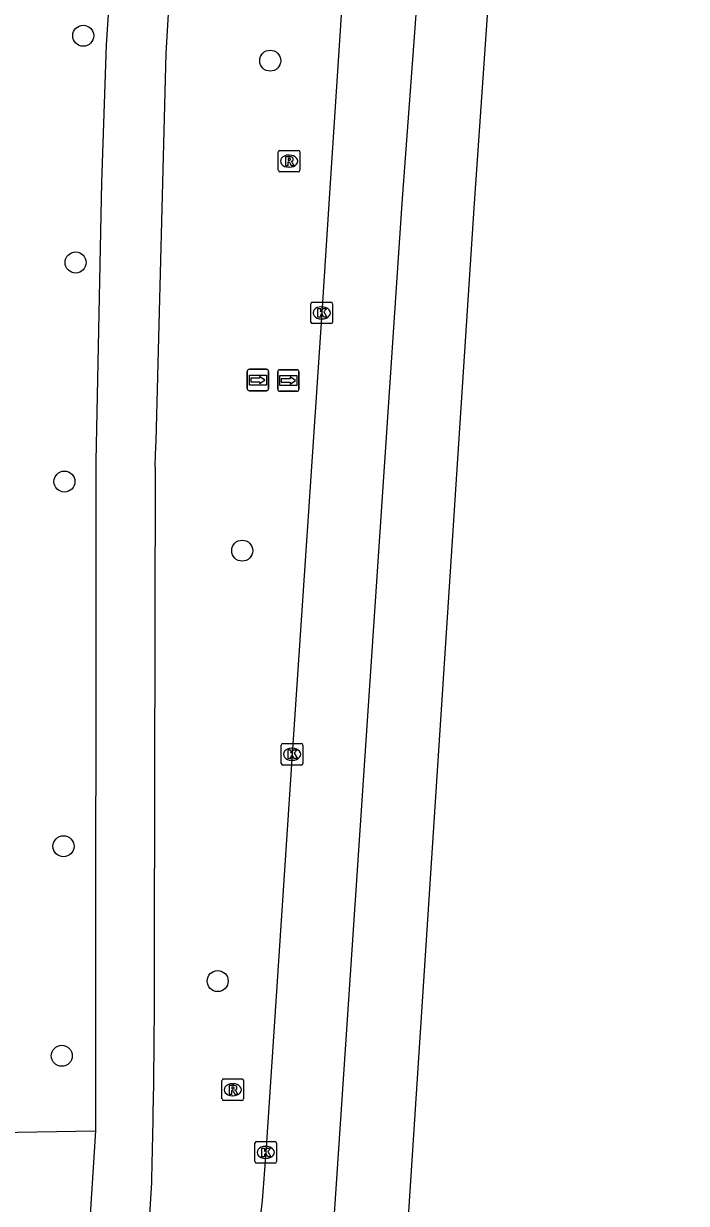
# Model space of a CAD drawing. Extents: x 161084 to 161928, y 385355 to 386522.
# Drawn here: x 161857.1 to 161887.9, y 385809 to 385863.9 of the extents above; entities that cross this region are included whole.
import ezdxf

# ---------------------------------------------------------------- set-up
doc = ezdxf.new("R2010")
doc.units = 0
for name, color, linetype in [('IMGEO_Berm_groen', 7, 'Continuous'), ('IMGEO_Boom', 7, 'Continuous'), ('IMGEO_Fietspad_gesloten', 7, 'Continuous'), ('IMGEO_Kolk', 7, 'Continuous'), ('IMGEO_Rijbaan_regionaal_gesloten', 7, 'Continuous'), ('IMGEO_Rioolput', 7, 'Continuous'), ('IMGEO_Wegwijzer', 7, 'Continuous')]:
    doc.layers.add(name, color=color, linetype=linetype)

msp = doc.modelspace()

# ---------------------------------------------------------------- linework, layer by layer
at = {"layer": 'IMGEO_Berm_groen'}
msp.add_lwpolyline([(161847.005, 385811.781), (161849.504, 385812.222), (161860.421, 385812.4)], dxfattribs=at)
at = {"layer": 'IMGEO_Boom'}
for centre in [(161859.849, 385863.289), (161868.545, 385862.13), (161859.495, 385852.753), (161858.976, 385842.573), (161867.242, 385839.362), (161858.932, 385825.627), (161866.103, 385819.363), (161858.853, 385815.89)]:
    msp.add_circle(centre, 0.489, dxfattribs=at)
at = {"layer": 'IMGEO_Fietspad_gesloten'}
for points in [[(161869.97, 386000), (161860.914, 385862.863), (161860.697, 385856.475), (161860.437, 385843.514), (161860.421, 385812.4)], [(161863.707, 385862.465), (161865.295, 385889.362), (161872.841, 386000.002)], [(161863.163, 385820.873), (161863.203, 385843.252)], [(161860.421, 385812.4), (161858.833, 385787.509)], [(161860.702, 385770.917), (161861.307, 385779.966), (161862.547, 385801.998), (161863.033, 385810.009)]]:
    msp.add_lwpolyline(points, dxfattribs=at)
for centre, radius, start, end in [((133354.478, 386600.713), 28518.785, 358.4780414, 358.5166547), ((161513.197, 385819.628), 349.968, 358.42501, 0.20384)]:
    msp.add_arc(centre, radius, start, end, dxfattribs=at)
at = {"layer": 'IMGEO_Kolk'}
for p, q in [((161870.441, 385849.985), (161870.441, 385850.837)), ((161870.516, 385850.911), (161871.368, 385850.911)), ((161870.929, 385850.691), (161870.954, 385850.691)), ((161871.442, 385850.837), (161871.442, 385849.985)), ((161871.368, 385849.911), (161870.516, 385849.911)), ((161870.952, 385850.131), (161870.927, 385850.131)), ((161869.062, 385829.476), (161869.062, 385830.328)), ((161869.137, 385830.402), (161869.989, 385830.402)), ((161869.55, 385830.182), (161869.575, 385830.182)), ((161870.063, 385830.328), (161870.063, 385829.476)), ((161869.573, 385829.622), (161869.548, 385829.622)), ((161869.989, 385829.402), (161869.137, 385829.402)), ((161867.836, 385810.976), (161867.836, 385811.828)), ((161867.911, 385811.902), (161868.763, 385811.902)), ((161868.324, 385811.682), (161868.349, 385811.682)), ((161868.837, 385811.828), (161868.837, 385810.976)), ((161868.347, 385811.122), (161868.322, 385811.122)), ((161868.763, 385810.902), (161867.911, 385810.902))]:
    msp.add_line(p, q, dxfattribs=at)
for points in [[(161870.441, 385849.985), (161870.441, 385850.837)], [(161870.516, 385850.911), (161871.368, 385850.911)], [(161870.762, 385850.611), (161870.885, 385850.611), (161870.885, 385850.46), (161871.015, 385850.611), (161871.179, 385850.611), (161871.033, 385850.46), (161871.186, 385850.211), (161871.034, 385850.211), (161870.949, 385850.375), (161870.885, 385850.308), (161870.885, 385850.211), (161870.762, 385850.211), (161870.762, 385850.611)], [(161871.442, 385850.837), (161871.442, 385849.985)], [(161871.368, 385849.911), (161870.516, 385849.911)], [(161869.062, 385829.476), (161869.062, 385830.328)], [(161869.137, 385830.402), (161869.989, 385830.402)], [(161870.063, 385830.328), (161870.063, 385829.476)], [(161869.383, 385830.102), (161869.506, 385830.102), (161869.506, 385829.951), (161869.636, 385830.102), (161869.8, 385830.102), (161869.654, 385829.951), (161869.807, 385829.702), (161869.655, 385829.702), (161869.57, 385829.866), (161869.506, 385829.799), (161869.506, 385829.702), (161869.383, 385829.702), (161869.383, 385830.102)], [(161869.989, 385829.402), (161869.137, 385829.402)], [(161867.836, 385810.976), (161867.836, 385811.828)], [(161867.911, 385811.902), (161868.763, 385811.902)], [(161868.157, 385811.602), (161868.28, 385811.602), (161868.28, 385811.451), (161868.41, 385811.602), (161868.574, 385811.602), (161868.428, 385811.451), (161868.581, 385811.202), (161868.429, 385811.202), (161868.344, 385811.366), (161868.28, 385811.299), (161868.28, 385811.202), (161868.157, 385811.202), (161868.157, 385811.602)], [(161868.837, 385811.828), (161868.837, 385810.976)], [(161868.763, 385810.902), (161867.911, 385810.902)]]:
    msp.add_lwpolyline(points, dxfattribs=at)
for centre, start, end in [((161870.518, 385850.835), 91.552, 178.448), ((161870.518, 385850.835), 91.552, 178.448), ((161871.366, 385850.835), 1.552, 88.448), ((161871.366, 385850.835), 1.552, 88.448), ((161870.518, 385849.987), 181.552, 268.448), ((161870.518, 385849.987), 181.552, 268.448), ((161871.366, 385849.987), 271.552, 358.448), ((161871.366, 385849.987), 271.552, 358.448), ((161869.139, 385830.326), 91.552, 178.448), ((161869.139, 385830.326), 91.552, 178.448), ((161869.987, 385830.326), 1.552, 88.448), ((161869.987, 385830.326), 1.552, 88.448), ((161869.139, 385829.478), 181.552, 268.448), ((161869.139, 385829.478), 181.552, 268.448), ((161869.987, 385829.478), 271.552, 358.448), ((161869.987, 385829.478), 271.552, 358.448), ((161867.913, 385811.826), 91.552, 178.448), ((161867.913, 385811.826), 91.552, 178.448), ((161868.761, 385811.826), 1.552, 88.448), ((161868.761, 385811.826), 1.552, 88.448), ((161867.913, 385810.978), 181.552, 268.448), ((161867.913, 385810.978), 181.552, 268.448), ((161868.761, 385810.978), 271.552, 358.448), ((161868.761, 385810.978), 271.552, 358.448)]:
    msp.add_arc(centre, 0.0765, start, end, dxfattribs=at)
for centre, major_axis, ratio, start_param, end_param in [((161870.928, 385850.411), (-0.387, 0.002), 0.722429, 4.712389, 7.853982), ((161870.953, 385850.411), (-0.39, 0.002), 0.717154, 1.570796, 4.712389), ((161869.549, 385829.902), (-0.387, 0.002), 0.722429, 4.712389, 7.853982), ((161869.574, 385829.902), (-0.39, 0.002), 0.717154, 1.570796, 4.712389), ((161868.323, 385811.402), (-0.387, 0.002), 0.722429, 4.712389, 7.853982), ((161868.348, 385811.402), (-0.39, 0.002), 0.717154, 1.570796, 4.712389)]:
    msp.add_ellipse(centre, major_axis=major_axis, ratio=ratio, start_param=start_param, end_param=end_param, dxfattribs=at)
at = {"layer": 'IMGEO_Rijbaan_regionaal_gesloten'}
for points in [[(161880.968, 386000), (161880.156, 385988.006), (161877.488, 385947.951), (161876.259, 385929.436), (161874.817, 385907.937), (161873.673, 385890.432), (161872.224, 385869.939), (161871.293, 385855.734), (161870.944, 385850.411), (161869.564, 385829.902), (161868.338, 385811.401), (161868.168, 385809.162), (161867.937, 385807.148)], [(161884.423, 385999.725), (161878.877, 385912.355), (161874.663, 385855.505), (161868.954, 385770.166), (161868.584, 385764.635)], [(161887.902, 385999.449), (161885.783, 385967.45), (161878.015, 385855.277), (161876.247, 385828.168), (161872.52, 385771.04), (161872.073, 385764.393)]]:
    msp.add_lwpolyline(points, dxfattribs=at)
at = {"layer": 'IMGEO_Rioolput'}
for p, q in [((161868.923, 385857.036), (161868.923, 385857.888)), ((161868.998, 385857.962), (161869.85, 385857.962)), ((161869.411, 385857.742), (161869.436, 385857.742)), ((161869.924, 385857.888), (161869.924, 385857.036)), ((161869.434, 385857.182), (161869.409, 385857.182)), ((161869.85, 385856.962), (161868.998, 385856.962)), ((161866.378, 385814.814), (161867.23, 385814.814)), ((161866.303, 385813.888), (161866.303, 385814.74)), ((161866.791, 385814.594), (161866.816, 385814.594)), ((161867.304, 385814.74), (161867.304, 385813.888)), ((161867.23, 385813.814), (161866.378, 385813.814)), ((161866.814, 385814.034), (161866.789, 385814.034))]:
    msp.add_line(p, q, dxfattribs=at)
for points in [[(161868.923, 385857.036), (161868.923, 385857.888)], [(161868.998, 385857.962), (161869.85, 385857.962)], [(161869.512, 385857.66), (161869.26, 385857.662), (161869.26, 385857.262)], [(161869.438, 385857.581), (161869.384, 385857.581), (161869.384, 385857.5)], [(161869.924, 385857.888), (161869.924, 385857.036)], [(161869.26, 385857.262), (161869.384, 385857.262), (161869.384, 385857.424), (161869.395, 385857.424)], [(161869.384, 385857.5), (161869.436, 385857.5)], [(161869.442, 385857.395), (161869.513, 385857.262), (161869.653, 385857.262), (161869.588, 385857.388)], [(161869.85, 385856.962), (161868.998, 385856.962)], [(161866.378, 385814.814), (161867.23, 385814.814)], [(161866.303, 385813.888), (161866.303, 385814.74)], [(161866.892, 385814.512), (161866.64, 385814.514), (161866.64, 385814.114)], [(161866.64, 385814.114), (161866.764, 385814.114), (161866.764, 385814.276), (161866.775, 385814.276)], [(161866.818, 385814.433), (161866.764, 385814.433), (161866.764, 385814.352)], [(161866.764, 385814.352), (161866.816, 385814.352)], [(161866.822, 385814.247), (161866.893, 385814.114), (161867.033, 385814.114), (161866.968, 385814.24)], [(161867.304, 385814.74), (161867.304, 385813.888)], [(161867.23, 385813.814), (161866.378, 385813.814)]]:
    msp.add_lwpolyline(points, dxfattribs=at)
for centre, radius, start, end in [((161869, 385857.886), 0.0765, 91.552, 178.448), ((161869, 385857.886), 0.0765, 91.552, 178.448), ((161869.444, 385857.485), 0.0964, 77.0061, 93.1865), ((161869.458, 385857.542), 0.0378, 276.6634, 79.6772), ((161869.511, 385857.55), 0.109, 350.3612, 89.416), ((161869.509, 385857.55), 0.112, 277.5842, 350.9817), ((161869.848, 385857.886), 0.0765, 1.552, 88.448), ((161869.848, 385857.886), 0.0765, 1.552, 88.448), ((161869, 385857.038), 0.0765, 181.552, 268.448), ((161869, 385857.038), 0.0765, 181.552, 268.448), ((161869.394, 385857.371), 0.0533, 26.0293, 88.6989), ((161869.42, 385857.689), 0.19, 274.7715, 282.9687), ((161869.493, 385857.335), 0.108, 29.5134, 73.7905), ((161869.848, 385857.038), 0.0765, 271.552, 358.448), ((161869.848, 385857.038), 0.0765, 271.552, 358.448), ((161866.38, 385814.738), 0.0765, 91.552, 178.448), ((161866.38, 385814.738), 0.0765, 91.552, 178.448), ((161867.228, 385814.738), 0.0765, 1.552, 88.448), ((161867.228, 385814.738), 0.0765, 1.552, 88.448), ((161866.774, 385814.223), 0.0533, 26.0293, 88.6989), ((161866.8, 385814.541), 0.19, 274.7715, 282.9687), ((161866.824, 385814.337), 0.0964, 77.0061, 93.1865), ((161866.838, 385814.394), 0.0378, 276.6634, 79.6772), ((161866.891, 385814.402), 0.109, 350.3612, 89.416), ((161866.889, 385814.402), 0.112, 277.5842, 350.9817), ((161866.873, 385814.187), 0.108, 29.5134, 73.7905), ((161866.38, 385813.89), 0.0765, 181.552, 268.448), ((161866.38, 385813.89), 0.0765, 181.552, 268.448), ((161867.228, 385813.89), 0.0765, 271.552, 358.448), ((161867.228, 385813.89), 0.0765, 271.552, 358.448)]:
    msp.add_arc(centre, radius, start, end, dxfattribs=at)
for centre, major_axis, ratio, start_param, end_param in [((161869.41, 385857.462), (-0.387, 0.002), 0.722429, 4.712389, 7.853982), ((161869.435, 385857.462), (-0.39, 0.002), 0.717154, 1.570796, 4.712389), ((161866.79, 385814.314), (-0.387, 0.002), 0.722429, 4.712389, 7.853982), ((161866.815, 385814.314), (-0.39, 0.002), 0.717154, 1.570796, 4.712389)]:
    msp.add_ellipse(centre, major_axis=major_axis, ratio=ratio, start_param=start_param, end_param=end_param, dxfattribs=at)
at = {"layer": 'IMGEO_Wegwijzer'}
for p, q in [((161867.477, 385846.892), (161867.477, 385847.692)), ((161867.477, 385847.692), (161867.477, 385846.892)), ((161867.577, 385847.792), (161868.367, 385847.792)), ((161868.367, 385847.792), (161867.577, 385847.792)), ((161868.467, 385847.692), (161868.467, 385846.892)), ((161868.467, 385846.892), (161868.467, 385847.692)), ((161868.893, 385846.87), (161868.893, 385847.67)), ((161868.893, 385847.67), (161868.893, 385846.87)), ((161868.993, 385847.77), (161869.783, 385847.77)), ((161869.783, 385847.77), (161868.993, 385847.77)), ((161869.883, 385847.67), (161869.883, 385846.87)), ((161869.883, 385846.87), (161869.883, 385847.67)), ((161868.367, 385846.792), (161867.577, 385846.792)), ((161867.577, 385846.792), (161868.367, 385846.792)), ((161869.783, 385846.77), (161868.993, 385846.77)), ((161868.993, 385846.77), (161869.783, 385846.77))]:
    msp.add_line(p, q, dxfattribs=at)
for points in [[(161867.578, 385847.524), (161868.366, 385847.524), (161868.366, 385847.06), (161867.578, 385847.06), (161867.578, 385847.524)], [(161867.643, 385847.376), (161867.643, 385847.292), (161867.643, 385847.208), (161868.054, 385847.208), (161868.054, 385847.125), (161868.301, 385847.292), (161868.054, 385847.459), (161868.054, 385847.376), (161867.643, 385847.376)], [(161868.994, 385847.502), (161869.782, 385847.502), (161869.782, 385847.038), (161868.994, 385847.038), (161868.994, 385847.502)], [(161869.059, 385847.354), (161869.059, 385847.27), (161869.059, 385847.186), (161869.47, 385847.186), (161869.47, 385847.103), (161869.717, 385847.27), (161869.47, 385847.437), (161869.47, 385847.354), (161869.059, 385847.354)]]:
    msp.add_lwpolyline(points, dxfattribs=at)
for centre, start, end in [((161867.577, 385847.692), 90, 180), ((161867.577, 385847.692), 90, 180), ((161868.367, 385847.692), 0, 90), ((161868.367, 385847.692), 360, 90), ((161868.993, 385847.67), 90, 180), ((161868.993, 385847.67), 90, 180), ((161869.783, 385847.67), 0, 90), ((161869.783, 385847.67), 360, 90), ((161867.577, 385846.892), 180, 270), ((161867.577, 385846.892), 180, 270), ((161868.367, 385846.892), 270, 0), ((161868.367, 385846.892), 270, 0), ((161868.993, 385846.87), 180, 270), ((161868.993, 385846.87), 180, 270), ((161869.783, 385846.87), 270, 0), ((161869.783, 385846.87), 270, 0)]:
    msp.add_arc(centre, 0.1, start, end, dxfattribs=at)

doc.saveas('drawing.dxf')
